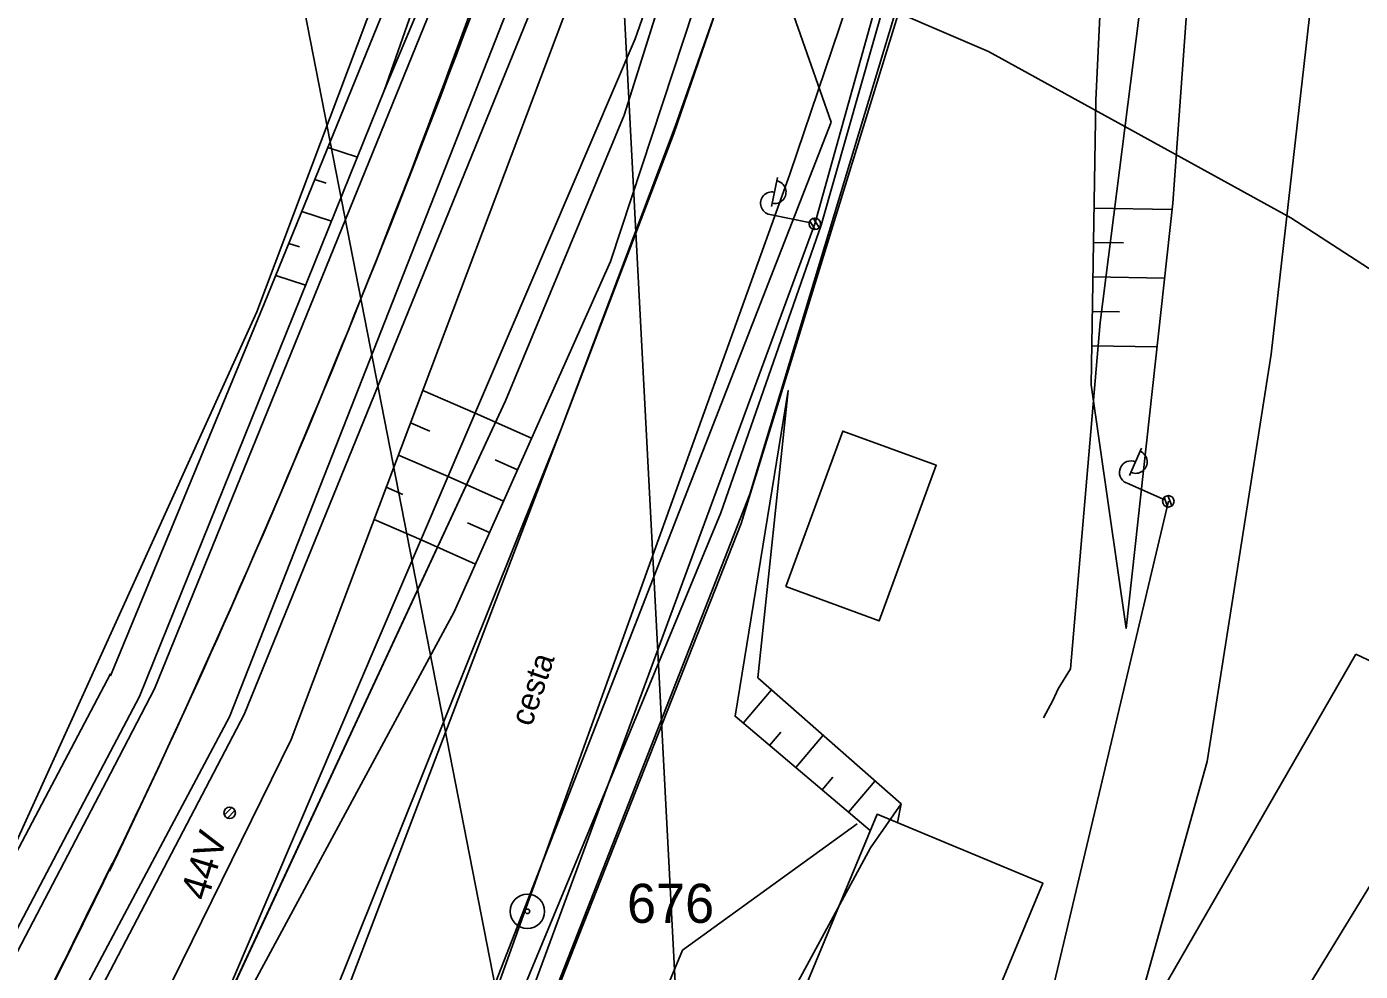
# Model space of a CAD drawing. Extents: x -469926 to -462499, y -1098642 to -1092733.
# Drawn here: x -466003.6 to -465945.6, y -1095750.2 to -1095709 of the extents above; entities that cross this region are included whole.
import ezdxf

# ---------------------------------------------------------------- set-up
doc = ezdxf.new("R2010")
doc.units = 0
for name, color, linetype in [('Vrstva 1', 7, 'Continuous'), ('Vrstva 10', 7, 'Continuous'), ('Vrstva 11', 7, 'Continuous'), ('Vrstva 12', 7, 'Continuous'), ('Vrstva 13', 7, 'Continuous'), ('Vrstva 14', 7, 'Continuous'), ('Vrstva 24', 7, 'Continuous'), ('Vrstva 26', 7, 'Continuous'), ('Vrstva 4', 7, 'Continuous'), ('Vrstva 44', 7, 'Continuous'), ('Vrstva 48', 7, 'Continuous'), ('Vrstva 50', 7, 'Continuous'), ('Vrstva 51', 7, 'Continuous'), ('Vrstva 52', 7, 'Continuous'), ('Vrstva 55', 7, 'Continuous'), ('Vrstva 6', 7, 'Continuous'), ('Vrstva 62', 7, 'Continuous')]:
    doc.layers.add(name, color=color, linetype=linetype)

msp = doc.modelspace()

# ---------------------------------------------------------------- linework, layer by layer
at = {"layer": 'Vrstva 1'}
for p, q in [((-465977.62, -1095712.87), (-465971.38, -1095693.06)), ((-465975.4, -1095713.37), (-465968.5, -1095693.7)), ((-465968.6, -1095717.89), (-465961.6, -1095695.26)), ((-465968.6, -1095717.89), (-465961.6, -1095695.26)), ((-465982.79, -1095725.32), (-465977.62, -1095712.87)), ((-465982.79, -1095725.32), (-465977.62, -1095712.87)), ((-465980.39, -1095726.57), (-465975.4, -1095713.37)), ((-465980.39, -1095726.57), (-465975.4, -1095713.37)), ((-465972.53, -1095730.65), (-465968.6, -1095717.89)), ((-465972.53, -1095730.65), (-465968.6, -1095717.89)), ((-465998.48, -1095759.06), (-465982.79, -1095725.32)), ((-465998.48, -1095759.06), (-465982.79, -1095725.32)), ((-465994.29, -1095761.24), (-465980.39, -1095726.57)), ((-465994.29, -1095761.24), (-465980.39, -1095726.57)), ((-465989.1, -1095772.67), (-465972.53, -1095730.65)), ((-465989.1, -1095772.67), (-465972.53, -1095730.65))]:
    msp.add_line(p, q, dxfattribs=at)
for points in [[(-465974.157, -1095793.197), (-465971.739, -1095789.098), (-465959.208, -1095769.396), (-465945.124, -1095746.389), (-465930.828, -1095723.574), (-465915.337, -1095700)], [(-465974.157, -1095793.197), (-465971.739, -1095789.098), (-465959.208, -1095769.396), (-465945.124, -1095746.389), (-465930.828, -1095723.574), (-465915.337, -1095700)], [(-465946.804, -1095700), (-465949.452, -1095723.276), (-465952.23, -1095741.015), (-465956.308, -1095755.568), (-465962.276, -1095770.236), (-465968.061, -1095782.465), (-465971.739, -1095789.098), (-465971.739, -1095789.098)], [(-465946.804, -1095700), (-465949.452, -1095723.276), (-465952.23, -1095741.015), (-465956.308, -1095755.568), (-465962.276, -1095770.236), (-465968.061, -1095782.465), (-465971.739, -1095789.098), (-465971.739, -1095789.098)]]:
    msp.add_lwpolyline(points, dxfattribs=at)
msp.add_arc((-466778.892, -1095365.921), 866.503, 333.110214, 334.023408, dxfattribs=at)
at = {"layer": 'Vrstva 10'}
msp.add_line((-465974.187, -1095773.661), (-465991.906, -1095436.887), dxfattribs=at)
msp.add_lwpolyline([(-465975.389, -1095704.212), (-465973.504, -1095705.055), (-465961.752, -1095710.11), (-465948.596, -1095717.351), (-465934.037, -1095726.777), (-465918.074, -1095738.388), (-465907.198, -1095746.302), (-465901.407, -1095750.518), (-465900.704, -1095751.036), (-465894.724, -1095756.765), (-465885.446, -1095765.782)], dxfattribs=at)
at = {"layer": 'Vrstva 11'}
for p, q in [((-465995.038, -1095743.342), (-465994.716, -1095743.019)), ((-465994.908, -1095743.477), (-465994.581, -1095743.15))]:
    msp.add_line(p, q, dxfattribs=at)
msp.add_lwpolyline([(-465921.76, -1095421.46), (-465925.67, -1095439.52), (-465928.84, -1095455.42), (-465928.55, -1095455.46), (-465935.6, -1095492.99), (-465943.67, -1095543.06), (-465948.16, -1095571.09), (-465948.46, -1095571.05), (-465948.91, -1095575.32), (-465948.61, -1095575.36), (-465955.24, -1095616.72), (-465955.24, -1095616.72), (-465962.74, -1095658.01), (-465964.58, -1095665.42), (-465969.39, -1095684.81), (-465969.68, -1095684.74), (-465970.6, -1095688.75), (-465970.3, -1095688.82), (-465971.38, -1095693.06), (-465977.62, -1095712.87), (-465982.79, -1095725.32), (-465998.48, -1095759.06), (-466003.25, -1095767.15), (-466010.97, -1095777.64)], dxfattribs=at)
msp.add_circle((-465994.808, -1095743.25), 0.25, dxfattribs=at)
at = {"layer": 'Vrstva 12'}
for p, q in [((-465954.57, -1095703.52), (-465956.89, -1095721.91)), ((-465954.57, -1095703.52), (-465956.89, -1095721.91)), ((-465956.89, -1095721.91), (-465958.19, -1095736.98)), ((-465956.89, -1095721.91), (-465958.19, -1095736.98)), ((-465958.19, -1095736.98), (-465958.72, -1095737.85)), ((-465958.19, -1095736.98), (-465958.72, -1095737.85)), ((-465958.96, -1095738.36), (-465958.72, -1095737.85)), ((-465958.96, -1095738.36), (-465958.72, -1095737.85)), ((-465958.96, -1095738.36), (-465959.37, -1095739.12)), ((-465958.96, -1095738.36), (-465959.37, -1095739.12))]:
    msp.add_line(p, q, dxfattribs=at)
msp.add_lwpolyline([(-465963.288, -1095700), (-465972.152, -1095729.381), (-465982.172, -1095754.93), (-465988.14, -1095769.104), (-465989.284, -1095772.498), (-465985.155, -1095776.367), (-465978.768, -1095782.835), (-465974.182, -1095787.4), (-465968.542, -1095790.76), (-465964.097, -1095795.654), (-465962.041, -1095798.057), (-465962.041, -1095798.057), (-465916.092, -1095765.579), (-465868.874, -1095732.82), (-465863.26, -1095726.477), (-465824.563, -1095700)], dxfattribs=at)
at = {"layer": 'Vrstva 13'}
for points in [[(-466000.003, -1095776.393), (-465995.247, -1095765.557), (-465975.46, -1095713.682), (-465970.764, -1095700)], [(-466000.003, -1095776.393), (-465995.247, -1095765.557), (-465975.46, -1095713.682), (-465970.764, -1095700)], [(-465965.185, -1095700), (-465970.415, -1095715.439), (-465984.674, -1095755.127), (-465988.73, -1095764.789), (-465990.466, -1095774.691), (-465989.173, -1095783.741), (-465987.507, -1095793.408), (-465987.457, -1095800.733), (-465989.412, -1095807.157), (-465996.066, -1095816.887), (-466000.001, -1095821.576)], [(-465965.185, -1095700), (-465970.415, -1095715.439), (-465984.674, -1095755.127), (-465988.73, -1095764.789), (-465990.466, -1095774.691), (-465989.173, -1095783.741), (-465987.507, -1095793.408), (-465987.457, -1095800.733), (-465989.412, -1095807.157), (-465996.066, -1095816.887), (-466000.001, -1095821.576)]]:
    msp.add_lwpolyline(points, dxfattribs=at)
at = {"layer": 'Vrstva 14'}
for p, q in [((-465953.239, -1095659.905), (-465969.325, -1095717.604)), ((-465953.239, -1095659.905), (-465969.325, -1095717.604)), ((-465969.325, -1095717.604), (-465985.976, -1095762.762)), ((-465969.325, -1095717.604), (-465985.976, -1095762.762)), ((-465953.926, -1095729.689), (-465959.635, -1095753.79)), ((-465953.926, -1095729.689), (-465959.635, -1095753.79))]:
    msp.add_line(p, q, dxfattribs=at)
for points in [[(-465970.587, -1095733.401), (-465968.097, -1095726.628), (-465964.035, -1095728.121), (-465966.525, -1095734.894)], [(-465970.587, -1095733.401), (-465968.097, -1095726.628), (-465964.035, -1095728.121), (-465966.525, -1095734.894)], [(-465970.384, -1095752.387), (-465966.609, -1095743.31), (-465959.388, -1095746.313), (-465963.163, -1095755.39)], [(-465970.384, -1095752.387), (-465966.609, -1095743.31), (-465959.388, -1095746.313), (-465963.163, -1095755.39)]]:
    msp.add_lwpolyline(points, close=True, dxfattribs=at)
at = {"layer": 'Vrstva 24'}
for radius in [0.75, 0.75, 0.1, 0.1]:
    msp.add_circle((-465981.84, -1095747.54), radius, dxfattribs=at)
at = {"layer": 'Vrstva 26'}
msp.add_line((-465993.117, -1095700.316), (-465980.196, -1095766.387), dxfattribs=at)
msp.add_line((-465993.117, -1095700.316), (-465980.196, -1095766.387), dxfattribs=at)
at = {"layer": 'Vrstva 4'}
for p, q in [((-465969.04, -1095717.66), (-465962.6, -1095695.04)), ((-465969.04, -1095717.66), (-465962.6, -1095695.04)), ((-465973.42, -1095730.19), (-465969.04, -1095717.66)), ((-465973.42, -1095730.19), (-465969.04, -1095717.66)), ((-465989.98, -1095770.1), (-465973.42, -1095730.19)), ((-465989.98, -1095770.1), (-465973.42, -1095730.19))]:
    msp.add_line(p, q, dxfattribs=at)
at = {"layer": 'Vrstva 44'}
for p, q in [((-465993.628, -1095721.435), (-465984.584, -1095697.457)), ((-465993.628, -1095721.435), (-465984.584, -1095697.457)), ((-466005.662, -1095747.945), (-465993.628, -1095721.435)), ((-466005.662, -1095747.945), (-465993.628, -1095721.435))]:
    msp.add_line(p, q, dxfattribs=at)
at = {"layer": 'Vrstva 48'}
for points in [[(-465990.529, -1095714.285), (-465989.243, -1095714.699)], [(-465990.529, -1095714.285), (-465989.243, -1095714.699)], [(-465990.605, -1095715.838), (-465991.097, -1095715.679)], [(-465990.605, -1095715.838), (-465991.097, -1095715.679)], [(-465957.162, -1095716.919), (-465953.768, -1095716.977)], [(-465957.162, -1095716.919), (-465953.768, -1095716.977)], [(-465991.665, -1095717.072), (-465990.37, -1095717.488)], [(-465991.665, -1095717.072), (-465990.37, -1095717.488)], [(-465991.772, -1095718.614), (-465992.233, -1095718.465)], [(-465991.772, -1095718.614), (-465992.233, -1095718.465)], [(-465957.188, -1095718.419), (-465955.885, -1095718.441)], [(-465957.188, -1095718.419), (-465955.885, -1095718.441)], [(-465992.8, -1095719.857), (-465991.497, -1095720.277)], [(-465992.8, -1095719.857), (-465991.497, -1095720.277)], [(-465957.239, -1095721.418), (-465956.048, -1095721.439)], [(-465957.239, -1095721.418), (-465956.048, -1095721.439)], [(-465957.265, -1095722.918), (-465954.424, -1095722.967)], [(-465986.398, -1095724.864), (-465984.111, -1095725.847)], [(-465986.398, -1095724.864), (-465984.111, -1095725.847)], [(-465986.927, -1095726.269), (-465986.082, -1095726.632)], [(-465986.927, -1095726.269), (-465986.082, -1095726.632)], [(-465981.655, -1095726.942), (-465984.111, -1095725.846)], [(-465981.655, -1095726.942), (-465984.111, -1095725.846)], [(-465987.457, -1095727.674), (-465985.292, -1095728.605)], [(-465987.457, -1095727.674), (-465985.292, -1095728.605)], [(-465982.266, -1095728.312), (-465983.24, -1095727.877)], [(-465982.266, -1095728.312), (-465983.24, -1095727.877)], [(-465982.877, -1095729.682), (-465985.292, -1095728.605)], [(-465982.877, -1095729.682), (-465985.292, -1095728.605)], [(-465987.987, -1095729.079), (-465987.265, -1095729.389)], [(-465987.987, -1095729.079), (-465987.265, -1095729.389)], [(-465988.516, -1095730.484), (-465986.471, -1095731.363)], [(-465988.516, -1095730.484), (-465986.471, -1095731.363)], [(-465983.489, -1095731.052), (-465984.446, -1095730.625)], [(-465983.489, -1095731.052), (-465984.446, -1095730.625)], [(-465984.1, -1095732.421), (-465986.471, -1095731.363)], [(-465984.1, -1095732.421), (-465986.471, -1095731.363)], [(-465972.438, -1095739.343), (-465971.21, -1095737.894)], [(-465972.438, -1095739.343), (-465971.21, -1095737.894)], [(-465971.293, -1095740.312), (-465970.81, -1095739.741)], [(-465971.293, -1095740.312), (-465970.81, -1095739.741)], [(-465970.149, -1095741.282), (-465968.956, -1095739.873)], [(-465970.149, -1095741.282), (-465968.956, -1095739.873)], [(-465969.004, -1095742.251), (-465968.534, -1095741.696)], [(-465969.004, -1095742.251), (-465968.534, -1095741.696)], [(-465967.86, -1095743.221), (-465966.701, -1095741.853)], [(-465967.86, -1095743.221), (-465966.701, -1095741.853)]]:
    msp.add_lwpolyline(points, dxfattribs=at)
at = {"layer": 'Vrstva 51'}
for p, q in [((-465972.122, -1095782.099), (-465945.764, -1095736.343)), ((-465972.122, -1095782.099), (-465945.764, -1095736.343)), ((-465945.764, -1095736.343), (-465935.901, -1095740.998)), ((-465945.764, -1095736.343), (-465935.901, -1095740.998))]:
    msp.add_line(p, q, dxfattribs=at)
at = {"layer": 'Vrstva 52'}
for p, q in [((-465975.116, -1095694.656), (-465968.61, -1095713.179)), ((-465975.116, -1095694.656), (-465968.61, -1095713.179)), ((-465968.61, -1095713.179), (-466001.142, -1095796.535)), ((-465968.61, -1095713.179), (-466001.142, -1095796.535))]:
    msp.add_line(p, q, dxfattribs=at)
at = {"layer": 'Vrstva 55'}
for p, q in [((-465971.214, -1095716.86), (-465970.952, -1095715.587)), ((-465971.214, -1095716.86), (-465970.952, -1095715.587)), ((-465969.57, -1095717.555), (-465971.284, -1095717.203)), ((-465969.57, -1095717.555), (-465971.284, -1095717.203)), ((-465969.302, -1095717.854), (-465969.543, -1095717.487)), ((-465969.302, -1095717.854), (-465969.543, -1095717.487)), ((-465969.135, -1095717.766), (-465969.398, -1095717.367)), ((-465969.135, -1095717.766), (-465969.398, -1095717.367)), ((-465955.615, -1095728.563), (-465955.092, -1095727.373)), ((-465955.615, -1095728.563), (-465955.092, -1095727.373)), ((-465954.155, -1095729.589), (-465955.756, -1095728.884)), ((-465954.155, -1095729.589), (-465955.756, -1095728.884)), ((-465953.955, -1095729.937), (-465954.115, -1095729.527)), ((-465953.955, -1095729.937), (-465954.115, -1095729.527)), ((-465953.774, -1095729.886), (-465953.947, -1095729.44)), ((-465953.774, -1095729.886), (-465953.947, -1095729.44))]:
    msp.add_line(p, q, dxfattribs=at)
for points in [[(-466000, -1095755.902), (-465998.601, -1095753.216), (-465992.127, -1095740.06), (-465979.008, -1095705.265), (-465977.436, -1095700)], [(-465986.515, -1095700), (-465987.099, -1095705.871), (-465993.305, -1095721.095), (-466000, -1095737.288)], [(-466000, -1095755.902), (-465998.601, -1095753.216), (-465992.127, -1095740.06), (-465979.008, -1095705.265), (-465977.436, -1095700)], [(-465986.515, -1095700), (-465987.099, -1095705.871), (-465993.305, -1095721.095), (-466000, -1095737.288)], [(-465998.734, -1095738.183), (-465988.06, -1095711.772), (-465983.944, -1095700)], [(-465998.734, -1095738.183), (-465988.06, -1095711.772), (-465983.944, -1095700)], [(-465971.87, -1095700), (-465978.222, -1095719.245), (-465985.029, -1095734.504), (-465998.452, -1095759.368), (-465977.142, -1095709.556), (-465973.807, -1095700)], [(-465971.87, -1095700), (-465978.222, -1095719.245), (-465985.029, -1095734.504), (-465998.452, -1095759.368), (-465977.142, -1095709.556), (-465973.807, -1095700)], [(-465974.157, -1095793.197), (-465971.739, -1095789.098), (-465959.208, -1095769.396), (-465945.124, -1095746.389), (-465930.828, -1095723.574), (-465915.337, -1095700)], [(-465974.157, -1095793.197), (-465971.739, -1095789.098), (-465959.208, -1095769.396), (-465945.124, -1095746.389), (-465930.828, -1095723.574), (-465915.337, -1095700)], [(-465946.804, -1095700), (-465949.452, -1095723.276), (-465952.23, -1095741.015), (-465956.308, -1095755.568), (-465962.276, -1095770.236), (-465968.061, -1095782.465), (-465971.739, -1095789.098), (-465971.739, -1095789.098)], [(-465946.804, -1095700), (-465949.452, -1095723.276), (-465952.23, -1095741.015), (-465956.308, -1095755.568), (-465962.276, -1095770.236), (-465968.061, -1095782.465), (-465971.739, -1095789.098), (-465971.739, -1095789.098)], [(-465957.214, -1095719.918), (-465954.096, -1095719.972)], [(-465957.214, -1095719.918), (-465954.096, -1095719.972)], [(-465957.265, -1095722.918), (-465954.424, -1095722.967)], [(-465966.913, -1095744.023), (-465972.792, -1095739.043), (-465970.479, -1095724.869), (-465971.808, -1095737.369), (-465965.556, -1095742.859), (-465965.717, -1095743.675)], [(-465966.913, -1095744.023), (-465972.792, -1095739.043), (-465970.479, -1095724.869), (-465971.808, -1095737.369), (-465965.556, -1095742.859), (-465965.717, -1095743.675)], [(-465998.734, -1095738.183), (-466000, -1095740.586)], [(-465998.734, -1095738.183), (-466000, -1095740.586)], [(-465965.556, -1095742.859), (-465966.894, -1095744.773), (-465974.052, -1095757.988), (-465977.365, -1095767.613)], [(-465965.556, -1095742.859), (-465966.894, -1095744.773), (-465974.052, -1095757.988), (-465977.365, -1095767.613)], [(-465977.365, -1095767.613), (-465979.543, -1095759.947), (-465975.084, -1095749.236), (-465967.479, -1095743.727)], [(-465977.365, -1095767.613), (-465979.543, -1095759.947), (-465975.084, -1095749.236), (-465967.479, -1095743.727)]]:
    msp.add_lwpolyline(points, dxfattribs=at)
for centre in [(-465969.325, -1095717.605), (-465969.325, -1095717.605), (-465969.325, -1095717.605), (-465969.325, -1095717.605), (-465953.926, -1095729.689), (-465953.926, -1095729.689), (-465953.926, -1095729.689), (-465953.926, -1095729.689)]:
    msp.add_circle(centre, 0.25, dxfattribs=at)
for centre, start, end in [((-465971.077, -1095716.225), 257.70018, 79.10533), ((-465971.077, -1095716.225), 257.70018, 79.10533), ((-465971.184, -1095716.713), 78.40275, 258.40275), ((-465971.184, -1095716.713), 78.40275, 258.40275), ((-465955.555, -1095728.426), 66.2483, 246.2483), ((-465955.555, -1095728.426), 66.2483, 246.2483), ((-465955.348, -1095727.971), 245.54572, 66.95087), ((-465955.348, -1095727.971), 245.54572, 66.95087)]:
    msp.add_arc(centre, 0.5, start, end, dxfattribs=at)
msp.add_spline([(-465962.331, -1095621.181), (-465968.459, -1095654.146), (-465973.658, -1095675.325), (-465979.364, -1095694.494), (-465989.117, -1095720.942), (-465997.938, -1095741.338), (-466006.077, -1095757.819)], degree=3, dxfattribs=at)
msp.add_spline([(-465962.331, -1095621.181), (-465968.459, -1095654.146), (-465973.658, -1095675.325), (-465979.364, -1095694.494), (-465989.117, -1095720.942), (-465997.938, -1095741.338), (-466006.077, -1095757.819)], degree=3, dxfattribs=at)
at = {"layer": 'Vrstva 6'}
for centre, radius, start, end in [((-466384.078, -1095562.938), 425.394, 338.19618, 342.54229), ((-466384.078, -1095562.938), 425.394, 338.19618, 342.54229), ((-466362.306, -1095571.648), 401.944, 334.32532, 338.19618), ((-466362.306, -1095571.648), 401.944, 334.32532, 338.19618)]:
    msp.add_arc(centre, radius, start, end, dxfattribs=at)
at = {"layer": 'Vrstva 62'}
for points in [[(-466000, -1095750.095), (-465994.175, -1095738.974), (-465980.854, -1095706.238), (-465978.662, -1095699.988)], [(-466000, -1095748.805), (-465994.821, -1095739.073), (-465981.761, -1095705.874), (-465979.739, -1095699.988)], [(-466000, -1095741.532), (-465998.076, -1095737.854), (-465984.996, -1095705.706), (-465982.864, -1095699.988)], [(-466000, -1095750.095), (-465994.175, -1095738.974), (-465980.854, -1095706.238), (-465978.662, -1095699.988)], [(-466000, -1095748.805), (-465994.821, -1095739.073), (-465981.761, -1095705.874), (-465979.739, -1095699.988)], [(-466000, -1095741.532), (-465998.076, -1095737.854), (-465984.996, -1095705.706), (-465982.864, -1095699.988)], [(-466000, -1095755.902), (-465998.601, -1095753.216), (-465992.127, -1095740.06), (-465979.008, -1095705.265), (-465977.436, -1095700)], [(-465986.515, -1095700), (-465987.099, -1095705.871), (-465993.305, -1095721.095), (-466000, -1095737.288)], [(-466000, -1095755.902), (-465998.601, -1095753.216), (-465992.127, -1095740.06), (-465979.008, -1095705.265), (-465977.436, -1095700)], [(-465986.515, -1095700), (-465987.099, -1095705.871), (-465993.305, -1095721.095), (-466000, -1095737.288)], [(-465998.734, -1095738.183), (-465988.06, -1095711.772), (-465983.944, -1095700)], [(-465998.734, -1095738.183), (-465988.06, -1095711.772), (-465983.944, -1095700)], [(-465971.87, -1095700), (-465978.222, -1095719.245), (-465985.029, -1095734.504), (-465998.452, -1095759.368), (-465977.142, -1095709.556), (-465973.807, -1095700)], [(-465971.87, -1095700), (-465978.222, -1095719.245), (-465985.029, -1095734.504), (-465998.452, -1095759.368), (-465977.142, -1095709.556), (-465973.807, -1095700)], [(-465988.06, -1095711.772), (-465985.576, -1095705.872), (-465983.348, -1095699.988)], [(-465988.06, -1095711.772), (-465985.576, -1095705.872), (-465983.348, -1095699.988)], [(-465956.506, -1095700), (-465957.082, -1095712.227), (-465957.294, -1095724.624), (-465955.768, -1095735.219), (-465953.738, -1095716.707), (-465952.523, -1095700)], [(-465956.506, -1095700), (-465957.082, -1095712.227), (-465957.294, -1095724.624), (-465955.768, -1095735.219), (-465953.738, -1095716.707), (-465952.523, -1095700)], [(-465990.529, -1095714.285), (-465989.243, -1095714.699)], [(-465990.529, -1095714.285), (-465989.243, -1095714.699)], [(-465990.605, -1095715.838), (-465991.097, -1095715.679)], [(-465990.605, -1095715.838), (-465991.097, -1095715.679)], [(-465957.162, -1095716.919), (-465953.768, -1095716.977)], [(-465957.162, -1095716.919), (-465953.768, -1095716.977)], [(-465991.665, -1095717.072), (-465990.37, -1095717.488)], [(-465991.665, -1095717.072), (-465990.37, -1095717.488)], [(-465991.772, -1095718.614), (-465992.233, -1095718.465)], [(-465991.772, -1095718.614), (-465992.233, -1095718.465)], [(-465957.188, -1095718.419), (-465955.885, -1095718.441)], [(-465957.188, -1095718.419), (-465955.885, -1095718.441)], [(-465992.8, -1095719.857), (-465991.497, -1095720.277)], [(-465992.8, -1095719.857), (-465991.497, -1095720.277)], [(-465957.214, -1095719.918), (-465954.096, -1095719.972)], [(-465957.214, -1095719.918), (-465954.096, -1095719.972)], [(-465957.239, -1095721.418), (-465956.048, -1095721.439)], [(-465957.239, -1095721.418), (-465956.048, -1095721.439)], [(-465957.265, -1095722.918), (-465954.424, -1095722.967)], [(-465957.265, -1095722.918), (-465954.424, -1095722.967)], [(-465986.398, -1095724.864), (-465984.111, -1095725.847)], [(-465986.398, -1095724.864), (-465984.111, -1095725.847)], [(-465966.913, -1095744.023), (-465972.792, -1095739.043), (-465970.479, -1095724.869), (-465971.808, -1095737.369), (-465965.556, -1095742.859), (-465965.717, -1095743.675)], [(-465966.913, -1095744.023), (-465972.792, -1095739.043), (-465970.479, -1095724.869), (-465971.808, -1095737.369), (-465965.556, -1095742.859), (-465965.717, -1095743.675)], [(-465986.927, -1095726.269), (-465986.082, -1095726.632)], [(-465986.927, -1095726.269), (-465986.082, -1095726.632)], [(-465981.655, -1095726.942), (-465984.111, -1095725.846)], [(-465981.655, -1095726.942), (-465984.111, -1095725.846)], [(-465987.457, -1095727.674), (-465985.292, -1095728.605)], [(-465987.457, -1095727.674), (-465985.292, -1095728.605)], [(-465982.266, -1095728.312), (-465983.24, -1095727.877)], [(-465982.266, -1095728.312), (-465983.24, -1095727.877)], [(-465982.877, -1095729.682), (-465985.292, -1095728.605)], [(-465982.877, -1095729.682), (-465985.292, -1095728.605)], [(-465987.987, -1095729.079), (-465987.265, -1095729.389)], [(-465987.987, -1095729.079), (-465987.265, -1095729.389)], [(-465988.516, -1095730.484), (-465986.471, -1095731.363)], [(-465988.516, -1095730.484), (-465986.471, -1095731.363)], [(-465983.489, -1095731.052), (-465984.446, -1095730.625)], [(-465983.489, -1095731.052), (-465984.446, -1095730.625)], [(-465984.1, -1095732.421), (-465986.471, -1095731.363)], [(-465984.1, -1095732.421), (-465986.471, -1095731.363)], [(-466146.051, -1095907.934), (-466101.273, -1095871.838), (-466070.186, -1095842.338), (-466041.53, -1095807.657), (-466020.369, -1095775.818), (-466000, -1095737.196)], [(-465972.438, -1095739.343), (-465971.21, -1095737.894)], [(-465972.438, -1095739.343), (-465971.21, -1095737.894)], [(-465998.734, -1095738.183), (-466000, -1095740.586)], [(-465998.734, -1095738.183), (-466000, -1095740.586)], [(-465971.293, -1095740.312), (-465970.81, -1095739.741)], [(-465971.293, -1095740.312), (-465970.81, -1095739.741)], [(-465970.149, -1095741.282), (-465968.956, -1095739.873)], [(-465970.149, -1095741.282), (-465968.956, -1095739.873)], [(-466144.764, -1095908.734), (-466099.567, -1095873.531), (-466068.633, -1095843.256), (-466040.475, -1095809.319), (-466019.375, -1095777.364), (-466000, -1095740.586)], [(-466133.307, -1095901.17), (-466099.465, -1095874.402), (-466068.129, -1095843.473), (-466039.87, -1095809.409), (-466018.382, -1095776.668), (-466000, -1095741.532)], [(-465969.004, -1095742.251), (-465968.534, -1095741.696)], [(-465969.004, -1095742.251), (-465968.534, -1095741.696)], [(-465967.86, -1095743.221), (-465966.701, -1095741.853)], [(-465967.86, -1095743.221), (-465966.701, -1095741.853)], [(-466126.488, -1095901.369), (-466097.622, -1095877.116), (-466083.749, -1095865.078), (-466066.256, -1095846.298), (-466037.827, -1095812.017), (-466016.048, -1095778.961), (-466000, -1095748.805)], [(-466065.598, -1095846.739), (-466037.574, -1095812.593), (-466014.979, -1095778.693), (-466000, -1095750.095)]]:
    msp.add_lwpolyline(points, dxfattribs=at)

# ---------------------------------------------------------------- texts
at = {"layer": 'Vrstva 11'}
msp.add_text('44V', height=1.25, rotation=72.86926, dxfattribs=at).set_placement((-465995.779, -1095747.134))
at = {"layer": 'Vrstva 50'}
msp.add_text('676', height=1.7, dxfattribs=at).set_placement((-465977.5, -1095748.04))
at = {"layer": 'Vrstva 55'}
msp.add_text('cesta', height=1, rotation=71.33358, dxfattribs=at).set_placement((-465981.666, -1095739.532))

doc.saveas('drawing.dxf')
